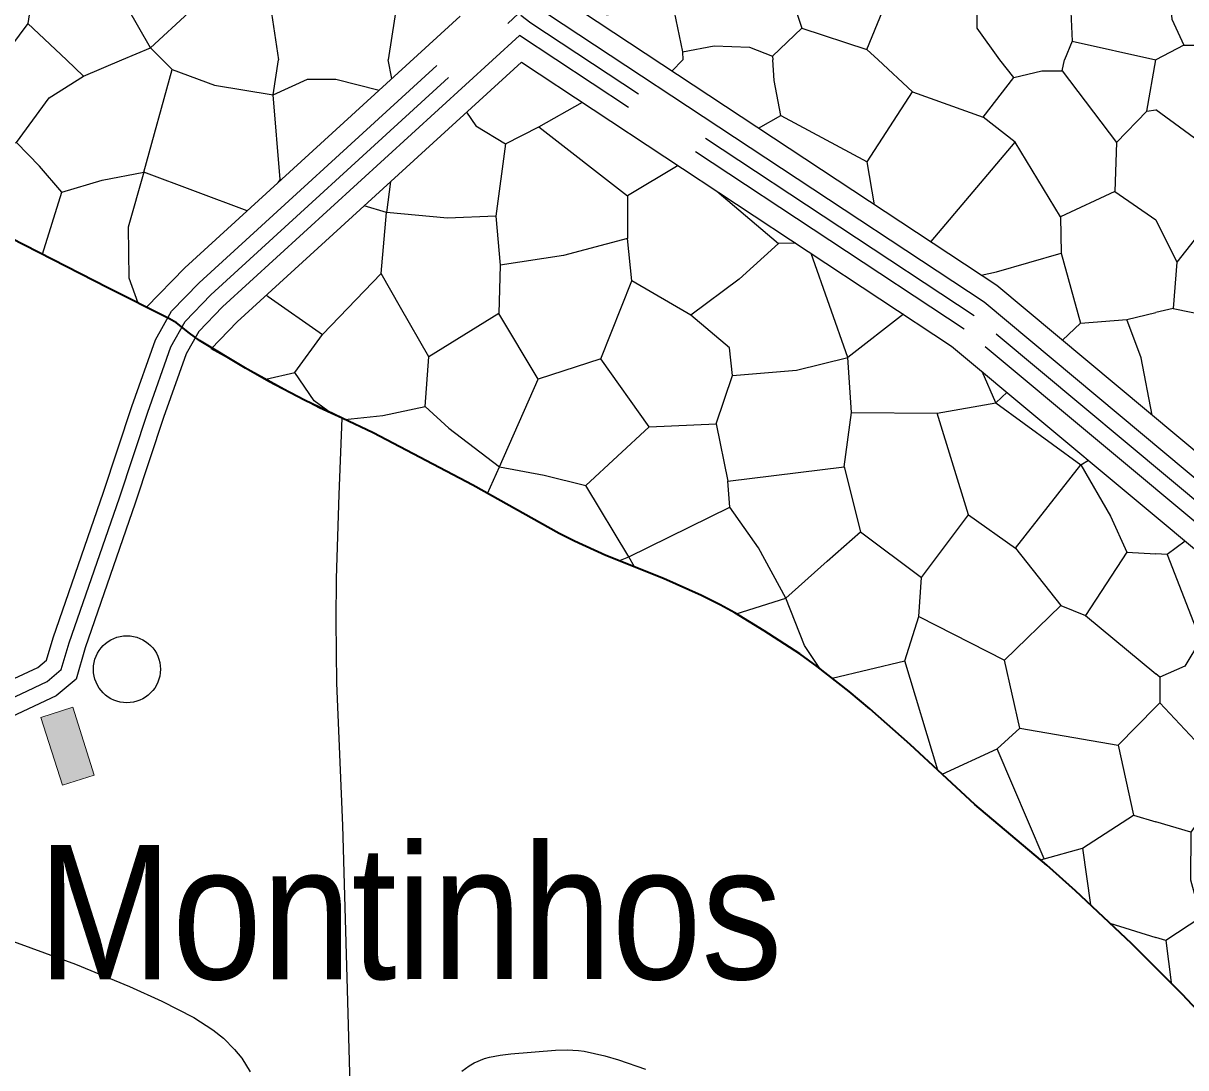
# Model space of a CAD drawing. Extents: x -64005 to -55000, y -89025 to -80000.
# Drawn here: x -58425 to -57731, y -85720 to -85097 of the extents above; entities that cross this region are included whole.
import ezdxf
from ezdxf.enums import TextEntityAlignment as Align

# ---------------------------------------------------------------- set-up
doc = ezdxf.new("R2010")
doc.units = 0
doc.header["$LTSCALE"] = 32
doc.linetypes.add('LONG_DASHED', pattern=[7.5, 6, -1.5])
for name, color, linetype, lineweight in [('10', 7, 'Continuous', 25), ('19', 7, 'Continuous', 25), ('2', 7, 'Continuous', 25), ('24', 7, 'Continuous', 25), ('39', 7, 'LONG_DASHED', 25), ('6', 7, 'Continuous', 25), ('7', 7, 'Continuous', 13), ('8', 7, 'Continuous', 25)]:
    doc.layers.add(name, color=color, linetype=linetype, lineweight=lineweight)
doc.layers.add('45', color=7, linetype='Continuous')

msp = doc.modelspace()

# ---------------------------------------------------------------- hatches: boundary and pattern name
at = {"layer": '7'}
msp.add_hatch(color=256, dxfattribs=at).paths.add_polyline_path([(-58414.11, -85510.98), (-58401.23, -85551.48), (-58382.17, -85545.42), (-58395.05, -85504.92)])

# ---------------------------------------------------------------- linework, layer by layer
at = {"layer": '10'}
msp.add_circle((-58362.72, -85482.26), 20, dxfattribs=at)
at = {"layer": '19'}
for p, q in [((-58200.4, -85076.33), (-58206.81, -85118.73)), ((-58421.82, -85097.05), (-58398.82, -85118.73)), ((-57798.72, -85107.62), (-57748.89, -85118.73)), ((-58348.73, -85111.58), (-58341.48, -85118.73)), ((-58204.75, -85129.8), (-58206.81, -85118.73)), ((-58037.53, -85125.37), (-58031.13, -85118.73)), ((-57754.24, -85149.23), (-57748.89, -85148.43)), ((-58033.84, -85181.72), (-58064.08, -85199.88)), ((-57916.77, -85205.09), (-57921.14, -85179.46)), ((-58291.03, -85208.66), (-58352.61, -85185.67)), ((-58271.38, -85190.11), (-58272.63, -85191.85)), ((-57963.69, -85228.03), (-57973.97, -85228.3)), ((-57882.95, -85226.95), (-57882.78, -85227.53)), ((-57899.44, -85270.45), (-57932.69, -85296.25)), ((-57804.61, -85286), (-57793.73, -85275.8)), ((-57844.34, -85323.32), (-57837.65, -85317.03)), ((-58147.56, -85377.34), (-58140.44, -85361.54)), ((-58059.88, -85421.22), (-58063.36, -85415.11)), ((-57878.91, -85542.46), (-57898.67, -85477.23)), ((-57746.47, -85502.34), (-57748.89, -85504.76)), ((-57792.58, -85589), (-57787.9, -85622.84)), ((-57776.39, -85633.66), (-57748.89, -85642.19))]:
    msp.add_line(p, q, dxfattribs=at)
for points in [[(-58348.73, -85111.58), (-58325.83, -85090.44), (-58312.62, -85073.7), (-58316.45, -85015.08)], [(-57921.23, -85112.47), (-57902.3, -85065.76), (-57925.19, -85039.33), (-57946.33, -85020.38)], [(-58457.5, -85033.16), (-58414.78, -85052.11), (-58421.82, -85097.05), (-58437.94, -85118.73)], [(-58365.67, -85118.73), (-58348.73, -85111.58), (-58377.35, -85061.36), (-58414.78, -85052.11)], [(-57745.02, -85053.24), (-57741.03, -85074.78), (-57739.3, -85094.41), (-57732.26, -85109.83), (-57748.89, -85118.73)], [(-58014.14, -85058.28), (-57971.87, -85064.01), (-57959.98, -85099.69), (-57977.59, -85116.43)], [(-57841.86, -85118.73), (-57855.51, -85099.69), (-57855.51, -85067.53), (-57800.9, -85059.15), (-57798.72, -85107.62), (-57803.29, -85118.73)], [(-58312.62, -85073.7), (-58276.52, -85090.89), (-58272.35, -85118.73)], [(-58163.97, -85092.53), (-58328.24, -85242.67), (-58351, -85266.15)], [(-57183.69, -86057.19), (-57437.22, -85698.76), (-57607.52, -85455.66), (-57682.03, -85388.4), (-57843.8, -85253.26), (-58091.49, -85089.75)], [(-58076.66, -85091.76), (-58055.97, -85088.68), (-58036.15, -85089.99), (-58031.3, -85113.79), (-58031.13, -85118.73)], [(-57959.98, -85099.69), (-57921.23, -85112.47), (-57914.5, -85118.73)], [(-58031.3, -85113.79), (-58012.37, -85110.26), (-57991.23, -85111.15), (-57977.59, -85116.43), (-57977.44, -85118.73)], [(-57732.26, -85109.83), (-57709.36, -85109.83), (-57689.98, -85116.43), (-57688.91, -85118.73)], [(-58401.44, -85197.66), (-58377.47, -85190.55), (-58352.61, -85185.67), (-58335.75, -85124.37), (-58341.48, -85118.73)], [(-58398.82, -85118.73), (-58388.57, -85128.36), (-58365.67, -85118.73)], [(-58335.75, -85124.37), (-58310.43, -85133.71), (-58275.38, -85139.48), (-58272.35, -85118.73)], [(-58312.5, -85291.11), (-58296.87, -85274.96), (-58127.34, -85120)], [(-58127.34, -85120), (-57870.7, -85289.42), (-57711.55, -85422.38), (-57641.47, -85485.65), (-57474.02, -85724.68), (-57206.71, -86102.58), (-57203.97, -86106.46), (-57273.24, -86268.58)], [(-57985.87, -85159.47), (-57972.64, -85151.91), (-57976.63, -85131.04), (-57977.44, -85118.73)], [(-57972.64, -85151.91), (-57921.14, -85179.46), (-57894.07, -85137.71), (-57914.5, -85118.73)], [(-57894.07, -85137.71), (-57851.9, -85152.78), (-57833.69, -85129.23), (-57841.86, -85118.73)], [(-57833.69, -85129.23), (-57816.83, -85125.24), (-57804.84, -85125.24), (-57803.29, -85118.73)], [(-57804.84, -85125.24), (-57772.44, -85167.89), (-57754.24, -85149.23), (-57748.89, -85118.73)], [(-58485.47, -85192.33), (-58469.93, -85183.89), (-58444.19, -85173.67), (-58437.09, -85169.23), (-58428.65, -85167.9), (-58409, -85141.26), (-58388.57, -85128.36)], [(-58275.38, -85139.48), (-58254.97, -85130.16), (-58238.09, -85130.16), (-58212.29, -85136.69)], [(-58270.9, -85190.26), (-58271.38, -85190.11), (-58275.38, -85139.48)], [(-58160.05, -85149.9), (-58154.65, -85158.12), (-58136.89, -85168.78), (-58116.92, -85158.58), (-58091, -85143.99)], [(-57710.52, -85206.54), (-57697.66, -85186.12), (-57748.89, -85148.43)], [(-57884.94, -85226.1), (-57882.95, -85226.95), (-57832.8, -85167.88), (-57851.9, -85152.78)], [(-58116.92, -85158.58), (-58064.08, -85199.88), (-58064.08, -85225.2)], [(-58413.16, -85234.64), (-58401.44, -85197.66), (-58414.77, -85182.12), (-58428.65, -85167.9)], [(-58136.89, -85168.78), (-58142.66, -85211.87), (-58171.51, -85213.2), (-58207.91, -85209.65)], [(-57773.3, -85197.19), (-57805.72, -85212.29), (-57832.8, -85167.88)], [(-57772.44, -85167.89), (-57773.3, -85197.19), (-57748.89, -85214.15)], [(-58352.61, -85185.67), (-58361.93, -85218.54), (-58361.49, -85248.73), (-58356.22, -85263.55)], [(-58205.38, -85191.34), (-58207.91, -85209.65), (-58221.2, -85205.79)], [(-58010.77, -85196.96), (-57973.97, -85228.3), (-57997.5, -85249.61), (-58026.35, -85270.94), (-58061.41, -85250.51)], [(-58279.44, -85259.03), (-58278.49, -85259.85), (-58246.09, -85282.48), (-58211.02, -85246.06), (-58207.91, -85209.65)], [(-58142.66, -85211.87), (-58140, -85241.18), (-58140.88, -85270.05), (-58182.6, -85295.81), (-58199.48, -85266.5), (-58211.02, -85246.06)], [(-57805.72, -85212.29), (-57805.27, -85234.05), (-57793.73, -85275.8), (-57766.2, -85273.58), (-57748.89, -85269.43)], [(-57738.5, -85266.93), (-57708.3, -85273.15), (-57691.89, -85296.69), (-57651.94, -85240.74), (-57710.52, -85206.54), (-57736.28, -85239.41)], [(-57748.89, -85214.15), (-57736.28, -85239.41), (-57738.5, -85266.93), (-57748.89, -85269.43)], [(-58351, -85266.15), (-58374, -85254.69), (-58432.03, -85224.98)], [(-58080.06, -85297.13), (-58061.41, -85250.51), (-58064.08, -85225.2), (-58102.25, -85235.4), (-58140, -85241.18)], [(-58001.49, -85306.92), (-57963.32, -85303.81), (-57932.69, -85296.25), (-57954.47, -85234.12)], [(-57853.13, -85247.1), (-57843.89, -85245.16), (-57805.27, -85234.05)], [(-58184.83, -85325.57), (-58170.63, -85338.44), (-58140.44, -85361.54), (-58117.36, -85309.13), (-58140.88, -85270.05)], [(-58051.21, -85337.55), (-58011.26, -85335.78), (-58001.49, -85306.92), (-58003.26, -85290.48), (-58026.35, -85270.94)], [(-57751.12, -85330.69), (-57757.65, -85296.39), (-57766.2, -85273.58)], [(-58279.79, -85309.12), (-58262.5, -85305.14), (-58246.09, -85282.48)], [(-57712.25, -85698.4), (-57732.9, -85676.37), (-57763.47, -85645.8), (-57796.85, -85614.43), (-57813.86, -85599.1), (-57856.88, -85562.87), (-57895.37, -85527.21), (-57919.55, -85505.91), (-57931.88, -85495.54), (-57950.85, -85480.52), (-57961.19, -85473.09), (-57982.55, -85459.29), (-57999.95, -85448.66), (-58008.88, -85443.73), (-58019.97, -85438.22), (-58042.56, -85428.17), (-58077.09, -85414.31), (-58095.71, -85405.9), (-58104.83, -85401.29), (-58156.34, -85372.42), (-58215.79, -85341.29), (-58229.48, -85334.8), (-58247.85, -85326.38), (-58256.83, -85321.76), (-58312.5, -85291.11)], [(-58232.8, -85333.28), (-58210.13, -85330.9), (-58184.83, -85325.57), (-58182.6, -85295.81)], [(-58140.44, -85361.54), (-58113.8, -85366.43), (-58088.94, -85372.65), (-58051.21, -85337.55), (-58080.06, -85297.13), (-58117.36, -85309.13)], [(-58011.26, -85335.78), (-58004.16, -85369.97), (-57934.9, -85361.53), (-57930.46, -85329.1), (-57932.69, -85296.25)], [(-58240.66, -85329.68), (-58250.97, -85322.02), (-58262.5, -85305.14)], [(-57930.46, -85329.1), (-57879.39, -85329.55), (-57844.34, -85323.32), (-57852.44, -85304.67)], [(-57844.34, -85323.32), (-57793.6, -85360.36), (-57789.12, -85357.58)], [(-57934.9, -85361.53), (-57924.98, -85400.32), (-57888.59, -85427.42), (-57860.64, -85390.12), (-57879.39, -85329.55)], [(-57860.64, -85390.12), (-57832.66, -85410.1), (-57793.6, -85360.36)], [(-57793.6, -85360.36), (-57775.85, -85391), (-57766.09, -85412.32), (-57748.89, -85413.37)], [(-58063.36, -85415.11), (-58003.03, -85385.59), (-58004.16, -85369.97)], [(-58069.22, -85417.47), (-58063.36, -85415.11), (-58088.94, -85372.65)], [(-57999.19, -85449.13), (-57969.57, -85439.78), (-57985.86, -85409.83), (-58003.03, -85385.59)], [(-57969.57, -85439.78), (-57944.9, -85417.75), (-57924.98, -85400.32)], [(-57731.47, -85405.73), (-57742.08, -85413.79), (-57748.89, -85413.37)], [(-57832.66, -85410.1), (-57805.59, -85444.29), (-57790.94, -85450.08)], [(-57766.09, -85412.32), (-57790.94, -85450.08), (-57748.89, -85484.91)], [(-57742.08, -85413.79), (-57722.26, -85464.9), (-57731.5, -85480.32), (-57746.47, -85486.92), (-57748.89, -85484.91)], [(-57941.97, -85487.55), (-57898.67, -85477.23), (-57890.31, -85450.8), (-57888.59, -85427.42)], [(-57949.27, -85481.77), (-57958.57, -85467.98), (-57969.57, -85439.78)], [(-57890.31, -85450.8), (-57839.23, -85476.79), (-57805.59, -85444.29)], [(-57876.4, -85544.78), (-57843.62, -85529.66), (-57829.98, -85517.33), (-57839.23, -85476.79)], [(-57746.47, -85486.92), (-57746.47, -85502.34), (-57704.65, -85546.85), (-57727.98, -85579.45), (-57748.89, -85573.26)], [(-57829.98, -85517.33), (-57771.45, -85527.47), (-57748.89, -85504.76)], [(-57817.7, -85595.87), (-57815.45, -85595.31), (-57843.62, -85529.66)], [(-57771.45, -85527.47), (-57762.2, -85569.32), (-57748.89, -85573.26)], [(-57815.45, -85595.31), (-57792.58, -85589), (-57762.2, -85569.32)], [(-57727.98, -85579.45), (-57728.29, -85607.95), (-57722.13, -85630.42), (-57742.82, -85644.07), (-57748.89, -85642.19)], [(-57742.82, -85644.07), (-57739.74, -85669.19), (-57739.65, -85669.62)]]:
    msp.add_lwpolyline(points, dxfattribs=at)
at = {"layer": '2'}
msp.add_lwpolyline([(-58229.56, -85730.16), (-58231.37, -85666.32), (-58233.91, -85575.53), (-58237.54, -85490.64), (-58237.87, -85453.12), (-58237.58, -85428.1), (-58236.09, -85378.07), (-58234.29, -85332.48)], dxfattribs=at)
at = {"layer": '24'}
for points in [[(-58438.65, -85641.64), (-58393.46, -85658.25), (-58361.14, -85671.58), (-58341.93, -85680.35), (-58322.73, -85690.05), (-58311.39, -85697.34), (-58305.11, -85702.38), (-58298.43, -85709.03), (-58294.18, -85714.36), (-58289.2, -85722.52)], [(-58162.94, -85722.12), (-58158.54, -85718.82), (-58155.55, -85717.08), (-58149.44, -85714.5), (-58146.33, -85713.6), (-58140.03, -85712.39), (-58133.65, -85711.71), (-58106.98, -85709.5), (-58100.1, -85709.27), (-58093.27, -85709.65), (-58089.89, -85710.15), (-58077.53, -85712.89), (-58069.4, -85715.19), (-58053.37, -85720.84)]]:
    msp.add_lwpolyline(points, dxfattribs=at)
at = {"layer": '39'}
for points in [[(-58475.29, -85572.74), (-58473.35, -85563.07), (-58472.5, -85559.64), (-58467.26, -85538.7), (-58457.26, -85515.61), (-58444.17, -85505.5), (-58425.7, -85496.83), (-58410.31, -85489.62), (-58401.84, -85482.4), (-58397.22, -85466.52), (-58367.21, -85379.9), (-58350.27, -85328.82), (-58336.42, -85289.85), (-58327.95, -85274.7), (-58312.56, -85258.82), (-58129.05, -85091.08)], [(-57184.19, -86095.45), (-57455.62, -85711.72), (-57624.49, -85470.66), (-57696.79, -85405.39), (-57857.24, -85271.34), (-58121.75, -85096.73), (-58127.61, -85092.2)]]:
    msp.add_lwpolyline(points, dxfattribs=at)
at = {"layer": '6', "lineweight": 35}
for points in [[(-58234.29, -85332.48), (-58256.83, -85321.76), (-58278.06, -85310.55), (-58291.96, -85302.63), (-58319.38, -85286.11), (-58325.33, -85281.77), (-58333.04, -85275.65), (-58337.21, -85273.09), (-58374, -85254.69), (-58432.03, -85224.98), (-58457.51, -85212.53), (-58525.72, -85179.14), (-58546.14, -85168.16), (-58572.81, -85152.47), (-58586.29, -85144.9), (-58607.24, -85133.97), (-58635.27, -85119.56), (-58649.13, -85112.08), (-58703.05, -85081.61)], [(-58019.97, -85438.22), (-58042.56, -85428.17), (-58077.09, -85414.31), (-58095.71, -85405.9), (-58104.83, -85401.29), (-58156.34, -85372.42), (-58215.79, -85341.29), (-58234.29, -85332.48)], [(-57670.35, -85748.55), (-57702.33, -85709.77), (-57712.25, -85698.4), (-57732.9, -85676.37), (-57763.47, -85645.8), (-57796.85, -85614.43), (-57813.86, -85599.1), (-57856.88, -85562.87), (-57895.37, -85527.21), (-57919.55, -85505.91), (-57931.88, -85495.54), (-57950.85, -85480.52), (-57961.19, -85473.09), (-57982.55, -85459.29), (-57999.95, -85448.66), (-58008.88, -85443.73), (-58019.97, -85438.22)]]:
    msp.add_lwpolyline(points, dxfattribs=at)
at = {"layer": '7'}
msp.add_lwpolyline([(-58414.11, -85510.98), (-58401.23, -85551.48), (-58382.17, -85545.42), (-58395.05, -85504.92)], close=True, dxfattribs=at)
at = {"layer": '8', "linetype": 'LONG_DASHED'}
for points in [[(-58483.08, -85560.78), (-58476.76, -85535.48), (-58465.41, -85509.27), (-58449.41, -85496.91), (-58429.94, -85487.78), (-58415.77, -85481.14), (-58410.61, -85476.73), (-58406.75, -85463.48), (-58376.68, -85376.69), (-58359.73, -85325.58), (-58345.56, -85285.71), (-58336.04, -85268.68), (-58319.53, -85251.64), (-58144.57, -85091.72)], [(-57188.79, -86106.26), (-57463.8, -85717.48), (-57632.03, -85477.32), (-57703.35, -85412.94), (-57863.23, -85279.37), (-58128.58, -85104.2)]]:
    msp.add_lwpolyline(points, dxfattribs=at)
at = {"layer": '8'}
for points in [[(-57179.6, -86084.63), (-57447.44, -85705.96), (-57616.95, -85464), (-57690.23, -85397.84), (-57851.26, -85263.31), (-58111.79, -85091.32)], [(-58128.58, -85104.2), (-58305.59, -85265.99), (-58319.86, -85280.72), (-58327.28, -85293.99), (-58340.81, -85332.07), (-58357.73, -85383.11), (-58387.69, -85469.56), (-58393.07, -85488.07), (-58404.85, -85498.1), (-58421.46, -85505.88), (-58438.93, -85514.09), (-58449.11, -85521.95), (-58457.76, -85541.92), (-58463.59, -85565.26), (-58482.04, -85657.41), (-58492.06, -85702.35), (-58492.66, -85705.06), (-58495.68, -85760.52), (-58496.45, -85774.67), (-58495.72, -85891.59), (-58494.2, -85940.03), (-58488.43, -85983.27), (-58480.46, -85994.49)]]:
    msp.add_lwpolyline(points, dxfattribs=at)

# ---------------------------------------------------------------- texts
at = {"layer": '45', "width": 0.9}
msp.add_text('Montinhos', height=80, rotation=0.007, dxfattribs=at).set_placement((-58193.85, -85667.14), align=Align.CENTER)

doc.saveas('drawing.dxf')
